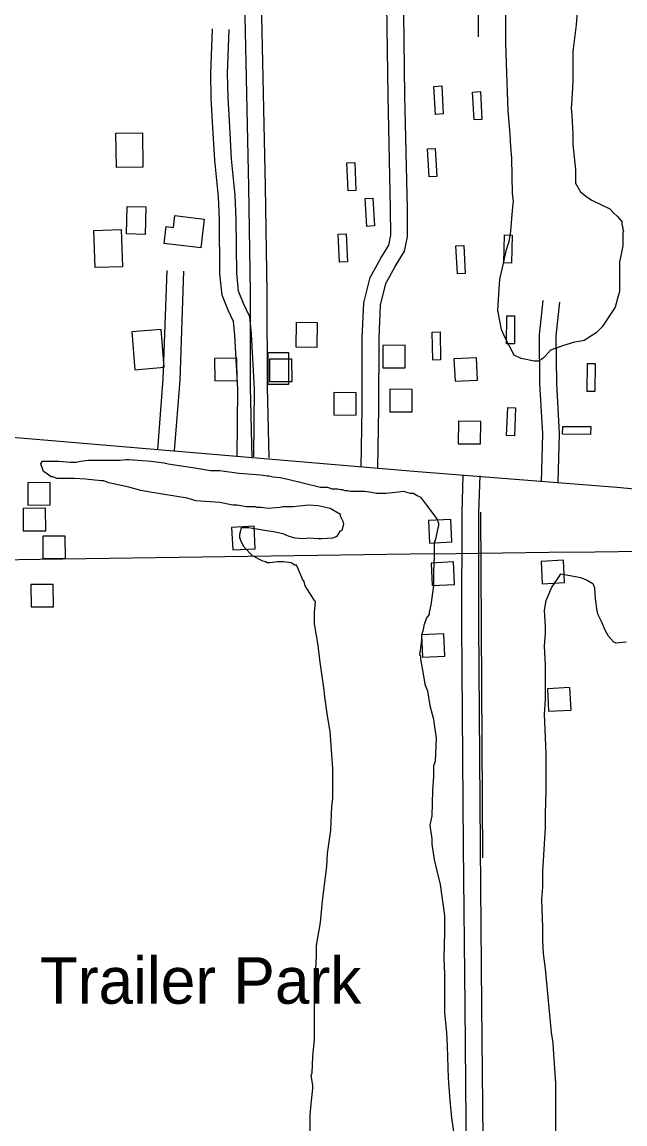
# Model space of a CAD drawing. Extents: x 3715084 to 3753216, y 488173 to 513963.
# Drawn here: x 3748297 to 3749373, y 499016 to 500983 of the extents above; entities that cross this region are included whole.
import ezdxf

# ---------------------------------------------------------------- set-up
doc = ezdxf.new("R2010")
doc.units = 0
for name, color, linetype in [('V-BLDG-OTLN', 7, 'Continuous'), ('V-GRID-MAJR', 7, 'Continuous'), ('V-ROAD-CNTR', 7, 'Continuous'), ('V-SITE-OTLN-IDEN', 7, 'Continuous'), ('V-SITE-VEGE', 7, 'Continuous'), ('V-TOPO-SHOR', 7, 'Continuous')]:
    doc.layers.add(name, color=color, linetype=linetype)

msp = doc.modelspace()

# ---------------------------------------------------------------- linework, layer by layer
at = {"layer": 'V-BLDG-OTLN'}
for points in [[(3749034.673, 500818.18), (3749031.965, 500868.106), (3749045.944, 500868.865), (3749048.653, 500818.938)], [(3749103.505, 500808.098), (3749101.029, 500858.037), (3749115.012, 500858.73), (3749117.487, 500808.792)], [(3748465.698, 500723.325), (3748464.7600000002, 500784.635), (3748511.805, 500785.355), (3748512.7430000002, 500724.045)], [(3749023.304, 500706.493), (3749020.256, 500756.4), (3749034.23, 500757.254), (3749037.278, 500707.347)], [(3748878.7630000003, 500681.819), (3748876.562, 500731.77), (3748890.548, 500732.387), (3748892.7490000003, 500682.435)], [(3748912.0640000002, 500618.102), (3748909.117, 500668.015), (3748923.093, 500668.841), (3748926.04, 500618.928)], [(3748483.582, 500604.918), (3748484.9820000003, 500653.939), (3748518.27, 500652.988), (3748516.87, 500603.967)], [(3748616.018, 500579.87), (3748550.409, 500587.771), (3748554.0300000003, 500617.843), (3748567.2, 500616.257), (3748569.7830000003, 500637.705), (3748622.223, 500631.389)], [(3748427.406, 500544.568), (3748425.006, 500610.81200000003), (3748473.725, 500612.577), (3748476.125, 500546.333)], [(3748863.4820000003, 500554.199), (3748861.197, 500604.147), (3748875.182, 500604.787), (3748877.468, 500554.83900000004)], [(3749171.62, 500602.804), (3749170.592, 500552.815), (3749156.595, 500553.102), (3749157.622, 500603.092)], [(3749073.7630000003, 500533.348), (3749071.285, 500583.287), (3749085.267, 500583.98), (3749087.745, 500534.042)], [(3748786.315, 500402.641), (3748786.77, 500447.074), (3748823.5670000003, 500446.697), (3748823.112, 500402.264)], [(3749175.863, 500458.669), (3749175.426, 500408.67100000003), (3749161.426, 500408.793), (3749161.863, 500458.791)], [(3748550.703, 500366.699), (3748545.131, 500434.204), (3748492.853, 500429.889), (3748498.4250000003, 500362.384)], [(3749029.822, 500379.586), (3749028.998, 500429.579), (3749042.9960000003, 500429.81), (3749043.8200000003, 500379.816)], [(3748736.214, 500335.936), (3748736.46, 500393.012), (3748772.62, 500392.856), (3748772.3740000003, 500335.78)], [(3748940.602, 500405.711), (3748940.906, 500365.713), (3748980.9050000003, 500366.016), (3748980.6010000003, 500406.015)], [(3748681.031, 500343.014), (3748680.543, 500383.012), (3748640.546, 500382.523), (3748641.034, 500342.526)], [(3748738.582, 500381.139), (3748738.752, 500341.139), (3748778.751, 500341.309), (3748778.582, 500381.308)], [(3749109.509, 500343.8), (3749107.683, 500383.75800000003), (3749067.724, 500381.931), (3749069.551, 500341.973)], [(3749305.041, 500323.815), (3749305.711, 500373.81), (3749319.71, 500373.623), (3749319.039, 500323.62700000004)], [(3748853.108, 500281.625), (3748893.108, 500281.425), (3748893.308, 500321.424), (3748853.309, 500321.625)], [(3748953.066, 500287.526), (3748993.066, 500287.326), (3748993.2660000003, 500327.325), (3748953.267, 500327.526)], [(3749177.588, 500294.515), (3749175.56, 500244.556), (3749161.571, 500245.124), (3749163.6, 500295.083)], [(3749075.3030000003, 500230.409), (3749115.3030000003, 500230.20900000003), (3749115.503, 500270.208), (3749075.504, 500270.409)], [(3749261.667, 500261.373), (3749311.665, 500260.925), (3749311.539, 500246.92600000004), (3749261.541, 500247.373)], [(3748307.386, 500160.77400000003), (3748307.596, 500120.77400000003), (3748347.596, 500120.985), (3748347.3850000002, 500160.984)], [(3748299.128, 500114.962), (3748299.338, 500074.962), (3748339.338, 500075.173), (3748339.127, 500115.172)], [(3749063.8510000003, 500055.054), (3749061.949, 500095.00800000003), (3749021.994, 500093.106), (3749023.896, 500053.151)], [(3748710.998, 500082.919), (3748671.056, 500080.753), (3748673.223, 500040.811), (3748713.164, 500042.978)], [(3748334.293, 500065.299), (3748334.503, 500025.299), (3748374.503, 500025.51), (3748374.292, 500065.509)], [(3749068.6720000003, 499979.391), (3749066.77, 500019.34500000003), (3749026.815, 500017.443), (3749028.717, 499977.488)], [(3749262.943, 500022.374), (3749223.001, 500020.208), (3749225.168, 499980.266), (3749265.11, 499982.433)], [(3748312.9420000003, 499979.143), (3748313.1520000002, 499939.143), (3748353.1520000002, 499939.354), (3748352.941, 499979.353)], [(3749051.512, 499851.204), (3749049.61, 499891.158), (3749009.6550000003, 499889.256), (3749011.557, 499849.30100000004)], [(3749274.325, 499794.98), (3749234.383, 499792.814), (3749236.5500000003, 499752.87200000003), (3749276.492, 499755.039)]]:
    msp.add_lwpolyline(points, close=True, dxfattribs=at)
at = {"layer": 'V-GRID-MAJR'}
msp.add_spline([(3719277.161, 499651.167), (3724559.356, 499715.322), (3729841.541, 499780.245), (3735123.717, 499845.93700000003), (3740405.883, 499912.396), (3745688.039, 499979.624), (3750970.185, 500047.621), (3750970.186, 500047.621)], degree=3, dxfattribs=at)
at = {"layer": 'V-ROAD-CNTR'}
for points in [[(3748902.037156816, 500188.54059680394), (3748903.8601531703, 500293.58238671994), (3748903.983152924, 500419.16113556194), (3748906.967146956, 500482.019009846), (3748918.179124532, 500527.2349194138), (3748937.101086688, 500561.45485097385), (3748951.254058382, 500584.92180404), (3748954.956050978, 500602.84476819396), (3748954.7360514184, 500649.3506751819), (3748950.0000608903, 500851.025271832), (3748947.0090668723, 501095.566782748), (3748948.689063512, 501390.3561931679), (3748948.358064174, 501533.30490726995), (3748950.528059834, 501567.8088382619)], [(3748932.0330968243, 500188.0205978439), (3748933.8600931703, 500293.3063872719), (3748933.983092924, 500418.4351370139), (3748936.793087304, 500477.65701856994), (3748946.3450682, 500516.17694153), (3748963.0810347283, 500546.44488099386), (3748979.596001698, 500573.825826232), (3748984.96999095, 500599.8487741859), (3748984.733991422, 500649.7746743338), (3748979.9960008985, 500851.56127075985), (3748977.0110068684, 501095.664782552), (3748978.6890035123, 501390.3061932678), (3748978.3600041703, 501532.396909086), (3748980.4679999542, 501565.926842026)], [(3748707.724545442, 500204.3425651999), (3748704.817551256, 500331.40531107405), (3748704.4945519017, 500500.2469733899), (3748701.6735575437, 500688.55959676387), (3748694.9305710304, 500993.27698732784), (3748689.632581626, 501245.11648364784), (3748691.038578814, 501387.0671997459), (3748692.9955749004, 501426.388121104)], [(3748737.7164854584, 500205.028563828), (3748734.8174912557, 500331.7773103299), (3748734.4944919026, 500500.5009728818), (3748731.669497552, 500689.11559565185), (3748724.9245110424, 500993.924986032), (3748719.636521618, 501245.28448331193), (3748721.0305188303, 501386.1732015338), (3748722.957514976, 501424.8961240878)], [(3748680.8665991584, 500207.110559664), (3748682.128596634, 500326.92832002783), (3748676.854607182, 500424.1321256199), (3748674.2536123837, 500448.50207688), (3748664.6396316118, 500468.726036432), (3748654.01565286, 500495.1909835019), (3748650.14066061, 500533.36090716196), (3748649.191662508, 500630.487712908), (3748647.697665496, 500670.99663188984), (3748640.814679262, 500736.39050110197), (3748637.641685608, 500794.8543841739), (3748634.80069129, 500847.237279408), (3748633.8766931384, 500891.07919172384), (3748636.746687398, 500970.9280320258)], [(3748710.8645391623, 500206.7945602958), (3748712.136536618, 500327.58431871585), (3748706.768547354, 500426.5381208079), (3748703.5415538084, 500456.76606035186), (3748692.133576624, 500480.766012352), (3748683.4335940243, 500502.43496901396), (3748680.1266006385, 500535.02490383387), (3748679.18560252, 500631.1877115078), (3748677.639605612, 500673.1226276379), (3748670.7286194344, 500738.77449633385), (3748667.597625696, 500796.48038092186), (3748664.7826313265, 500848.3652771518), (3748663.888633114, 500890.8551921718), (3748666.7266274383, 500969.85003418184)], [(3748539.473881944, 500220.0455337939), (3748549.1648625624, 500345.71528245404), (3748556.044848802, 500539.647894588)], [(3748569.38582212, 500217.7395384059), (3748579.124802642, 500344.02928582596), (3748586.0267888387, 500538.5838967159)], [(3749223.577513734, 500162.5556487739), (3749226.000508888, 500247.935478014), (3749221.1355186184, 500337.614298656), (3749220.05452078, 500424.480124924), (3749226.656507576, 500485.8920021)], [(3749253.5654537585, 500161.7036504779), (3749256.0244488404, 500248.32347723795), (3749251.125458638, 500338.6142966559), (3749250.07446074, 500423.0581277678), (3749256.4844479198, 500482.68600851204)], [(3746608.335744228, 500317.07933972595), (3746840.195280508, 500325.36132316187), (3747049.587861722, 500334.094305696), (3747236.945487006, 500330.8883121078), (3747395.095170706, 500320.36733314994), (3747648.790663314, 500300.22737343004), (3747931.5180978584, 500273.06742774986), (3748229.9835009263, 500246.283481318), (3749003.0319548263, 500181.02061184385), (3749358.1742445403, 500152.5366688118), (3749692.470575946, 500121.01173186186), (3750091.956776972, 500084.90480407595), (3750181.9065970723, 500072.8328282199), (3750295.0963706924, 500054.859864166), (3750424.118112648, 500017.92793803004), (3750612.1417366, 499936.44710099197), (3750814.785331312, 499840.716292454), (3750948.47606393, 499783.7444063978), (3750970.5420197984, 499775.73142242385)], [(3749083.665793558, 500173.8306262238), (3749081.551797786, 500107.79775828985), (3749081.1857985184, 499907.40215908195), (3749084.268792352, 499511.63295062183), (3749086.808787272, 499227.1625195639), (3749090.685779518, 498812.4133490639)], [(3749113.6497335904, 500172.870628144), (3749111.5517377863, 500107.28975930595), (3749111.185738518, 499907.49215890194), (3749114.266732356, 499511.8829501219), (3749116.8067272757, 499227.43651901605), (3749120.683719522, 498812.69334850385)]]:
    msp.add_lwpolyline(points, dxfattribs=at)
at = {"layer": 'V-SITE-VEGE'}
for p, q in [((3748330.79, 500194.56700000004), (3748333.862, 500199.173)), ((3748335.398, 500180.7450000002), (3748330.79, 500194.56700000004)), ((3748333.862, 500199.173), (3748363.04, 500199.173)), ((3748363.04, 500199.173), (3748383.004, 500197.635)), ((3748383.004, 500197.635), (3748393.752, 500197.635)), ((3748393.752, 500197.635), (3748401.432, 500199.17300000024)), ((3748401.432, 500199.173), (3748415.254, 500200.707)), ((3748415.254, 500200.7070000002), (3748472.072, 500200.7070000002)), ((3748472.072, 500200.7070000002), (3748482.822, 500202.245)), ((3748482.822, 500202.245), (3748487.43, 500202.245)), ((3748487.43, 500202.245), (3748527.355, 500199.173)), ((3748527.355, 500199.173), (3748550.3910000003, 500196.101)), ((3748550.3910000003, 500196.101), (3748558.069, 500194.563)), ((3748558.069, 500194.563), (3748608.747, 500186.8870000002)), ((3748338.468, 500179.211), (3748335.398, 500180.7450000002)), ((3748349.218, 500171.531), (3748338.468, 500179.211)), ((3748352.29, 500171.531), (3748349.218, 500171.531)), ((3748359.968, 500168.461), (3748352.29, 500171.531)), ((3748608.747, 500186.8870000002), (3748633.3170000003, 500182.277)), ((3748633.3170000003, 500182.277), (3748650.2090000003, 500182.277)), ((3748650.2090000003, 500182.277), (3748683.9930000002, 500177.67300000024)), ((3748683.9930000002, 500177.67300000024), (3748708.5640000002, 500176.137)), ((3748708.5640000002, 500176.137), (3748722.384, 500174.601)), ((3748722.384, 500174.601), (3748734.67, 500173.06300000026)), ((3748734.67, 500173.063), (3748737.74, 500173.063)), ((3748737.74, 500173.063), (3748745.42, 500171.52899999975)), ((3748745.42, 500171.52900000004), (3748757.704, 500169.9950000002)), ((3748390.682, 500168.461), (3748359.968, 500168.461)), ((3748410.646, 500166.925), (3748390.682, 500168.4609999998)), ((3748438.286, 500163.85300000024), (3748410.646, 500166.9250000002)), ((3748442.894, 500163.85300000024), (3748438.286, 500163.85300000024)), ((3748452.108, 500160.78100000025), (3748442.894, 500163.85300000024)), ((3748487.4280000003, 500153.103), (3748452.108, 500160.781)), ((3748508.927, 500146.961), (3748487.4280000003, 500153.103)), ((3748757.704, 500169.995), (3748771.526, 500166.923)), ((3748771.526, 500166.923), (3748829.882, 500153.101)), ((3748829.882, 500153.101), (3748842.166, 500153.101)), ((3748842.166, 500153.101), (3748849.846, 500150.02900000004)), ((3748525.819, 500143.88900000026), (3748508.927, 500146.96100000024)), ((3748591.853, 500133.139), (3748525.819, 500143.889)), ((3748607.211, 500128.531), (3748591.853, 500133.139)), ((3748849.846, 500150.02900000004), (3748860.594, 500150.02900000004)), ((3748860.594, 500150.02900000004), (3748865.202, 500148.495)), ((3748865.202, 500148.495), (3748868.274, 500148.495)), ((3748868.274, 500148.495), (3748872.88, 500146.95900000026)), ((3748872.88, 500146.95900000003), (3748877.488, 500146.95900000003)), ((3748877.488, 500146.95900000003), (3748883.63, 500145.423)), ((3748883.63, 500145.423), (3748908.201, 500145.423)), ((3748908.201, 500145.423), (3748920.485, 500143.8870000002)), ((3748920.485, 500143.8870000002), (3748929.699, 500142.35100000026)), ((3748929.699, 500142.351), (3748946.591, 500142.351)), ((3748946.591, 500142.351), (3748963.483, 500143.887)), ((3748963.483, 500143.8870000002), (3748977.305, 500145.423)), ((3748977.305, 500145.423), (3748989.591, 500142.351)), ((3748989.591, 500142.351), (3748995.733, 500142.351)), ((3748995.733, 500142.351), (3749001.875, 500137.74300000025)), ((3749001.875, 500137.74300000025), (3749008.019, 500134.67300000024)), ((3749008.019, 500134.67300000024), (3749018.767, 500120.85100000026)), ((3748650.2090000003, 500125.461), (3748607.211, 500128.531)), ((3748673.2430000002, 500120.85300000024), (3748650.2090000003, 500125.461)), ((3748680.923, 500120.85300000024), (3748673.2430000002, 500120.85300000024)), ((3748697.8140000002, 500117.78100000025), (3748680.923, 500120.85300000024)), ((3748713.17, 500117.78100000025), (3748697.8140000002, 500117.78100000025)), ((3748716.242, 500116.248), (3748713.17, 500117.78100000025)), ((3748723.92, 500116.248), (3748716.242, 500116.248)), ((3748736.204, 500114.71200000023), (3748723.92, 500116.248)), ((3748757.704, 500116.245), (3748736.204, 500114.71200000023)), ((3748762.312, 500117.78100000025), (3748757.704, 500116.245)), ((3748780.74, 500117.78100000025), (3748762.312, 500117.78100000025)), ((3748808.382, 500120.85300000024), (3748780.74, 500117.78100000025)), ((3748825.274, 500119.31700000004), (3748808.382, 500120.853)), ((3748846.774, 500114.70900000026), (3748825.274, 500119.31700000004)), ((3748865.202, 500103.96), (3748846.774, 500114.70900000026)), ((3749018.767, 500120.85100000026), (3749037.1950000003, 500096.282)), ((3748865.202, 500100.89000000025), (3748865.202, 500103.96)), ((3748869.808, 500091.67600000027), (3748865.202, 500100.89000000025)), ((3749037.1950000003, 500096.282), (3749040.267, 500088.604)), ((3748685.529, 500068.6420000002), (3748687.065, 500073.248)), ((3748687.065, 500073.248), (3748688.6010000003, 500080.928)), ((3748688.6010000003, 500080.928), (3748700.884, 500080.92600000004)), ((3748700.884, 500080.92600000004), (3748748.49, 500073.248)), ((3748748.49, 500073.248), (3748762.31, 500070.17600000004)), ((3748859.058, 500065.57), (3748865.202, 500074.7840000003)), ((3748865.202, 500074.7840000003), (3748868.27, 500076.32)), ((3748868.27, 500076.32), (3748871.344, 500087.068)), ((3748871.344, 500087.068), (3748869.808, 500091.67600000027)), ((3749038.731, 500079.39), (3749034.125, 500057.89)), ((3749040.267, 500083.996), (3749038.731, 500079.39)), ((3749040.267, 500088.604), (3749040.267, 500083.996)), ((3748685.529, 500062.5), (3748685.529, 500068.6420000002)), ((3748688.6010000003, 500054.82000000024), (3748685.529, 500062.5)), ((3748693.2060000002, 500045.606), (3748688.6010000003, 500054.82000000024)), ((3748762.31, 500070.17600000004), (3748773.06, 500065.57)), ((3748773.06, 500065.57), (3748783.81, 500062.498)), ((3748783.81, 500062.498), (3748799.168, 500060.962)), ((3748799.168, 500060.962), (3748808.382, 500062.498)), ((3748808.382, 500062.498), (3748825.274, 500060.96200000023)), ((3748825.274, 500060.962), (3748831.416, 500060.962)), ((3748831.416, 500060.962), (3748851.38, 500062.4979999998)), ((3748851.38, 500062.498), (3748859.058, 500065.57)), ((3749034.125, 500057.89), (3749032.589, 500054.81800000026)), ((3749032.589, 500054.81800000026), (3749032.589, 500028.71200000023)), ((3748708.562, 500030.25), (3748693.2060000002, 500045.606)), ((3748726.99, 500021.036), (3748708.562, 500030.25)), ((3748731.598, 500019.5), (3748726.99, 500021.036)), ((3748734.668, 500017.96400000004), (3748731.598, 500019.5)), ((3748739.276, 500017.96400000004), (3748734.668, 500017.96400000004)), ((3748753.096, 500019.5), (3748739.276, 500017.96400000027)), ((3748763.846, 500019.5), (3748753.096, 500019.5)), ((3748777.668, 500017.96400000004), (3748763.846, 500019.49999999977)), ((3748779.202, 500016.428), (3748777.668, 500017.96400000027)), ((3748783.81, 500013.356), (3748779.202, 500016.428)), ((3748786.882, 500013.356), (3748783.81, 500013.356)), ((3748789.954, 500007.21400000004), (3748786.882, 500013.356)), ((3749032.589, 500028.71200000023), (3749031.0530000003, 500001.07)), ((3748796.096, 499991.85800000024), (3748789.954, 500007.21400000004)), ((3749031.0530000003, 500001.07), (3749031.0530000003, 499976.5)), ((3749241.438, 499973.42600000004), (3749256.794, 499994.92600000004)), ((3749256.794, 499994.92600000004), (3749258.33, 499997.998)), ((3749258.33, 499997.998), (3749267.544, 499996.462)), ((3749267.544, 499996.462), (3749284.435, 499993.39)), ((3749284.435, 499993.39), (3749293.649, 499991.8540000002)), ((3748797.632, 499988.78600000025), (3748796.096, 499991.85800000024)), ((3748800.704, 499984.178), (3748797.632, 499988.78600000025)), ((3748802.238, 499976.5), (3748800.704, 499984.178)), ((3748819.13, 499950.392), (3748802.238, 499976.5)), ((3749031.0530000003, 499976.5), (3749026.4450000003, 499942.71400000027)), ((3749293.649, 499991.8540000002), (3749304.399, 499987.24800000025)), ((3749304.399, 499987.248), (3749315.149, 499981.104)), ((3749315.149, 499981.104), (3749316.685, 499978.034)), ((3749316.685, 499978.034), (3749318.221, 499973.42600000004)), ((3749232.224, 499950.392), (3749241.438, 499973.42600000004)), ((3749318.221, 499973.42600000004), (3749319.755, 499953.462)), ((3748820.666, 499948.85800000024), (3748819.13, 499950.392)), ((3748819.13, 499928.892), (3748820.666, 499948.85800000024)), ((3749026.4450000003, 499942.71400000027), (3749023.373, 499928.892)), ((3749229.1520000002, 499933.5), (3749232.224, 499950.392)), ((3749319.755, 499953.462), (3749322.827, 499931.966)), ((3748819.13, 499908.933), (3748819.13, 499928.892)), ((3749018.767, 499919.6800000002), (3749014.159, 499905.85900000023)), ((3749023.373, 499925.82000000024), (3749018.767, 499919.6800000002)), ((3749023.373, 499928.892), (3749023.373, 499925.82000000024)), ((3749230.688, 499904.32300000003), (3749229.1520000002, 499933.5)), ((3749322.827, 499931.966), (3749324.363, 499925.82000000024)), ((3749324.363, 499925.82000000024), (3749330.505, 499913.534)), ((3748825.274, 499870.541), (3748819.13, 499908.933)), ((3749012.623, 499898.181), (3749009.5530000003, 499888.967)), ((3749014.159, 499905.85900000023), (3749012.623, 499898.181)), ((3749230.688, 499892.037), (3749230.688, 499904.32300000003)), ((3749330.505, 499913.534), (3749336.647, 499898.17600000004)), ((3749336.647, 499898.17600000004), (3749342.791, 499887.431)), ((3749009.5530000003, 499879.75300000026), (3749008.017, 499865.933)), ((3749009.5530000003, 499888.967), (3749009.5530000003, 499879.75300000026)), ((3749229.1520000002, 499869.003), (3749230.688, 499892.037)), ((3749342.791, 499887.431), (3749352.005, 499876.6810000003)), ((3749352.005, 499876.6810000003), (3749356.611, 499875.145)), ((3749356.611, 499875.145), (3749375.043, 499876.681)), ((3748828.344, 499844.435), (3748825.274, 499870.541)), ((3749008.017, 499865.933), (3749006.481, 499853.64700000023)), ((3749230.688, 499835.219), (3749229.1520000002, 499869.003)), ((3748836.022, 499790.68500000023), (3748828.344, 499844.435)), ((3749006.481, 499853.64700000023), (3749008.017, 499852.11100000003)), ((3749008.017, 499852.11100000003), (3749008.017, 499845.969)), ((3749008.017, 499845.969), (3749012.623, 499819.86300000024)), ((3749012.623, 499819.86300000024), (3749015.6950000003, 499801.433)), ((3749230.688, 499773.79100000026), (3749230.688, 499835.219)), ((3749015.6950000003, 499801.433), (3749020.301, 499789.14900000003)), ((3748837.558, 499778.39900000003), (3748836.022, 499790.68500000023)), ((3748842.164, 499744.6150000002), (3748837.558, 499778.39900000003)), ((3749020.301, 499789.14900000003), (3749024.909, 499763.043)), ((3749024.909, 499763.043), (3749031.051, 499738.471)), ((3749229.1520000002, 499747.68500000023), (3749230.688, 499773.79100000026)), ((3748846.772, 499716.974), (3748842.164, 499744.6150000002)), ((3749031.051, 499738.471), (3749032.5870000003, 499729.257)), ((3749230.686, 499706.222), (3749229.1520000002, 499747.68500000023)), ((3749032.5870000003, 499729.257), (3749035.657, 499704.68800000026)), ((3748851.378, 499650.94), (3748846.772, 499716.974)), ((3749035.657, 499704.68800000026), (3749034.1210000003, 499663.226)), ((3749232.222, 499677.04600000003), (3749230.686, 499706.222)), ((3749034.1210000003, 499663.226), (3749031.051, 499655.54600000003)), ((3749232.222, 499611.01), (3749232.222, 499677.04600000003)), ((3748851.378, 499597.19200000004), (3748851.378, 499650.94)), ((3749031.051, 499655.54600000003), (3749031.051, 499637.118)), ((3749031.051, 499637.118), (3749029.515, 499611.012)), ((3749029.515, 499611.012), (3749027.9790000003, 499566.478)), ((3749230.686, 499569.548), (3749232.222, 499611.01)), ((3748848.306, 499540.37200000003), (3748849.84, 499583.37)), ((3748849.84, 499583.37), (3748851.378, 499597.19200000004)), ((3749027.9790000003, 499566.478), (3749024.907, 499549.58600000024)), ((3749230.686, 499544.978), (3749230.686, 499569.548)), ((3749024.907, 499549.58600000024), (3749027.9790000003, 499525.014)), ((3749226.078, 499466.6590000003), (3749230.686, 499544.978)), ((3748842.164, 499498.913), (3748848.306, 499540.37200000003)), ((3749027.9790000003, 499525.014), (3749027.9790000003, 499515.80100000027)), ((3749027.9790000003, 499515.80100000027), (3749032.585, 499488.159)), ((3748840.626, 499475.875), (3748842.164, 499498.913)), ((3749032.585, 499488.159), (3749037.193, 499468.197)), ((3748832.948, 499414.447), (3748840.626, 499475.875)), ((3749037.193, 499468.197), (3749043.335, 499443.62500000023)), ((3749226.078, 499439.017), (3749226.078, 499466.6590000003)), ((3749043.335, 499443.62500000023), (3749051.0130000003, 499388.341)), ((3749224.542, 499417.517), (3749226.078, 499439.017)), ((3748829.878, 499376.05700000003), (3748832.948, 499414.447)), ((3749226.078, 499366.841), (3749224.542, 499417.517)), ((3749051.0130000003, 499388.341), (3749051.0130000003, 499359.163)), ((3748822.2, 499334.5930000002), (3748829.878, 499376.05700000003)), ((3749226.078, 499343.805), (3749226.078, 499366.841)), ((3749051.0130000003, 499359.163), (3749049.477, 499313.094)), ((3748822.2, 499316.166), (3748822.2, 499334.5930000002)), ((3749227.614, 499320.77200000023), (3749226.078, 499343.805)), ((3748819.128, 499243.99), (3748822.2, 499316.166)), ((3749049.477, 499313.094), (3749051.0130000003, 499283.916)), ((3749230.684, 499293.13), (3749227.614, 499320.77200000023)), ((3749241.434, 499179.49), (3749230.684, 499293.13)), ((3749051.0130000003, 499283.916), (3749051.0130000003, 499214.81200000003)), ((3748819.128, 499167.206), (3748819.128, 499243.99)), ((3749051.0130000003, 499214.81200000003), (3749054.085, 499179.49)), ((3749054.085, 499179.49), (3749055.619, 499154.92)), ((3749244.504, 499161.06200000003), (3749241.434, 499179.49)), ((3748816.054, 499136.495), (3748819.128, 499167.206)), ((3749055.619, 499154.92), (3749057.1520000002, 499098.101)), ((3749246.04, 499141.098), (3749244.504, 499161.06200000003)), ((3748814.52, 499107.31700000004), (3748816.054, 499136.495)), ((3749249.112, 499088.887), (3749246.04, 499141.098)), ((3748812.9820000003, 499102.70900000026), (3748814.52, 499107.31700000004)), ((3748816.054, 499085.81700000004), (3748812.9820000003, 499102.70900000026)), ((3749057.1520000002, 499098.101), (3749060.224, 499058.175)), ((3749249.112, 498995.213), (3749249.112, 499088.887)), ((3748812.9820000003, 499052.033), (3748816.054, 499079.6750000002)), ((3748816.054, 499079.6750000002), (3748816.054, 499085.81700000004)), ((3748811.448, 499032.071), (3748812.9820000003, 499052.033)), ((3749060.224, 499058.175), (3749063.299, 499027.45900000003)), ((3748811.448, 498955.28500000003), (3748811.448, 499032.071)), ((3749063.299, 499027.45900000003), (3749067.9020000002, 498995.213))]:
    msp.add_line(p, q, dxfattribs=at)
msp.add_lwpolyline([(3749287.436, 501001.072), (3749285.9, 500978.036), (3749279.758, 500930.43200000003), (3749279.758, 500878.218), (3749278.222, 500844.434), (3749276.686, 500829.076), (3749278.222, 500816.793), (3749279.758, 500783.007), (3749279.758, 500776.865), (3749279.758, 500764.579), (3749284.364, 500720.045), (3749284.364, 500710.831), (3749284.364, 500695.473), (3749293.578, 500680.117), (3749302.792, 500672.441), (3749308.934, 500667.831), (3749313.542, 500664.761), (3749345.789, 500649.403), (3749351.929, 500643.261), (3749359.609, 500635.583), (3749365.753, 500627.905), (3749367.289, 500626.369), (3749367.289, 500621.761), (3749368.823, 500615.62), (3749368.823, 500612.548), (3749370.361, 500609.478), (3749368.823, 500607.94200000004), (3749368.823, 500591.05), (3749368.823, 500583.37200000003), (3749362.681, 500554.194), (3749362.681, 500501.98), (3749359.609, 500489.694), (3749355.003, 500474.338), (3749331.967, 500439.018), (3749321.217, 500428.271), (3749299.718, 500414.449), (3749290.504, 500412.913), (3749282.826, 500411.37700000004), (3749261.328, 500405.235), (3749258.256, 500403.699), (3749239.828, 500397.55700000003), (3749230.614, 500386.80700000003), (3749226.006, 500382.201), (3749218.328, 500377.593), (3749210.65, 500377.593), (3749187.614, 500382.201), (3749175.33, 500388.343), (3749158.438, 500420.593), (3749152.294, 500434.41000000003), (3749149.224, 500449.768), (3749146.1520000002, 500468.196), (3749147.69, 500497.374), (3749149.224, 500523.48), (3749153.83, 500541.91000000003), (3749161.5100000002, 500577.23), (3749166.116, 500591.05), (3749169.188, 500609.478), (3749172.2600000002, 500646.333), (3749173.794, 500663.223), (3749172.2600000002, 500677.047), (3749170.724, 500740.009), (3749169.188, 500759.973), (3749167.6520000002, 500783.009), (3749164.582, 500824.47000000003), (3749161.5100000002, 500908.93200000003), (3749159.974, 500945.788), (3749159.974, 501005.68)], dxfattribs=at)
at = {"layer": 'V-TOPO-SHOR'}
msp.add_line((3749114.9745482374, 500108.2071382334), (3749118.82962994, 499491.394065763), dxfattribs=at)
msp.add_lwpolyline([(3749076.4237312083, 502105.13946035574), (3749087.9889763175, 501546.1526134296), (3749095.699139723, 501299.42738444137), (3749111.119466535, 501075.83264567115), (3749111.119466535, 500956.32511288)], dxfattribs=at)

# ---------------------------------------------------------------- texts
at = {"layer": 'V-SITE-OTLN-IDEN'}
msp.add_text('Trailer Park', height=82.999998, dxfattribs=at).set_placement((3748328.87, 499230.882))

doc.saveas('drawing.dxf')
